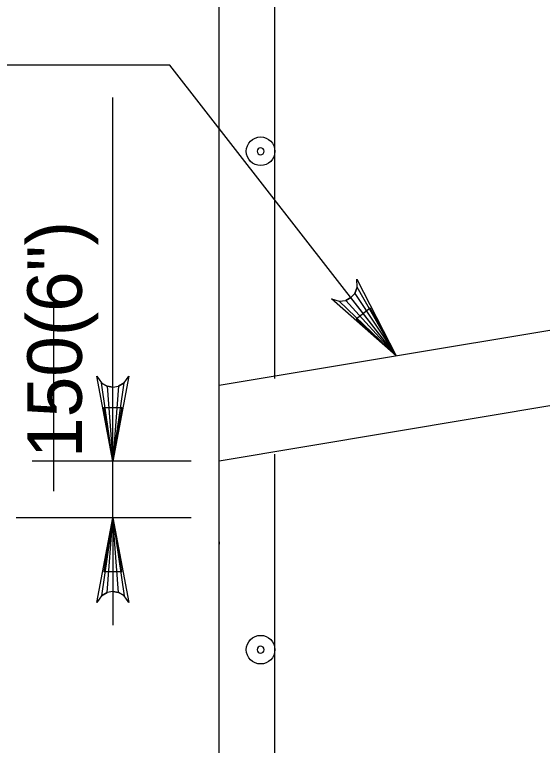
# Model space of a CAD drawing. Extents: x 179 to 454, y -271 to 54.
# Drawn here: x 237.093 to 238.254, y -116.594 to -114.986 of the extents above; entities that cross this region are included whole.
import ezdxf

# ---------------------------------------------------------------- set-up
doc = ezdxf.new("R2010")
doc.units = 0
for name, color, linetype in [('Level 3', 7, 'Continuous'), ('Level 4', 7, 'Continuous'), ('Level 41', 7, 'Continuous'), ('Level 6', 7, 'Continuous'), ('Level 9', 7, 'Continuous')]:
    doc.layers.add(name, color=color, linetype=linetype)

# ---------------------------------------------------------------- blocks, each defined once
blk = doc.blocks.new('B')
at = {"layer": 'Level 3'}
blk.add_circle((0, 0), 0.1066, dxfattribs=at)
for start, end in [(0, 180), (180, 0)]:
    blk.add_arc((0, 0), 0.026, start, end, dxfattribs=at)

msp = doc.modelspace()

# ---------------------------------------------------------------- linework, layer by layer
at = {"layer": 'Level 3'}
for p, q in [((237.4345, -115.0972), (237.0175, -115.0972)), ((237.9325, -115.737), (237.4345, -115.0972))]:
    msp.add_line(p, q, dxfattribs=at)
msp.add_lwpolyline([(237.8755, -115.6317), (237.8444, -115.6559), (237.9325, -115.737)], close=True, dxfattribs=at)
at = {"layer": 'Level 4'}
for p, q in [((237.3093, -115.732), (237.3093, -115.1686)), ((237.3093, -115.8501), (237.3093, -115.732)), ((237.4813, -115.9682), (237.1322, -115.9682)), ((237.3093, -116.093), (237.3093, -115.9682)), ((237.4813, -116.093), (237.0968, -116.093)), ((237.2805, -116.093), (237.1322, -116.093)), ((237.3093, -116.2111), (237.3093, -116.3293))]:
    msp.add_line(p, q, dxfattribs=at)
for points in [[(237.9325, -115.737), (237.7904, -115.6113), (237.8071, -115.6166), (237.8215, -115.6148), (237.8327, -115.6088), (237.8413, -115.5994), (237.8466, -115.5858), (237.8456, -115.5684), (237.9325, -115.737), (237.8466, -115.5858), (237.8413, -115.5994), (237.9325, -115.737), (237.8327, -115.6088), (237.8215, -115.6148), (237.9325, -115.737), (237.8071, -115.6166)], [(237.3093, -115.9682), (237.2744, -115.7818), (237.2843, -115.7961), (237.2968, -115.8035), (237.3093, -115.8057), (237.3218, -115.8035), (237.3343, -115.7961), (237.3442, -115.7818), (237.3093, -115.9682), (237.3343, -115.7961), (237.3218, -115.8035), (237.3093, -115.9682), (237.3093, -115.8057), (237.2968, -115.8035), (237.3093, -115.9682), (237.2843, -115.7961)], [(237.3093, -116.093), (237.3442, -116.2794), (237.3343, -116.2651), (237.3218, -116.2577), (237.3093, -116.2555), (237.2968, -116.2577), (237.2843, -116.2651), (237.2744, -116.2794), (237.3093, -116.093), (237.2843, -116.2651), (237.2968, -116.2577), (237.3093, -116.093), (237.3093, -116.2555), (237.3218, -116.2577), (237.3093, -116.093), (237.3343, -116.2651)]]:
    msp.add_lwpolyline(points, dxfattribs=at)
for points in [[(237.2897, -115.8501), (237.329, -115.8501), (237.3093, -115.9682)], [(237.2897, -116.2111), (237.329, -116.2111), (237.3093, -116.093)]]:
    msp.add_lwpolyline(points, close=True, dxfattribs=at)
at = {"layer": 'Level 41'}
msp.add_line((237.179, -115.6077), (237.179, -116.0344), dxfattribs=at)
at = {"layer": 'Level 6'}
for p, q in [((237.6654, -115.7867), (237.6654, -112.8203)), ((237.6654, -116.6579), (237.6654, -115.9529))]:
    msp.add_line(p, q, dxfattribs=at)
at = {"layer": 'Level 9'}
for p, q in [((237.5428, -117.5902), (237.5428, -112.1402)), ((238.5744, -115.63), (237.5428, -115.8019)), ((239.2674, -115.6807), (237.5428, -115.9682)), ((237.5428, -116.1457), (237.5428, -116.1512))]:
    msp.add_line(p, q, dxfattribs=at)

# ---------------------------------------------------------------- block references
at = {"layer": 'Level 3', "xscale": 0.29527500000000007, "yscale": 0.29527500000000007, "rotation": 90}
for p in [(237.6342, -115.2868), (237.6342, -116.3832)]:
    msp.add_blockref('B', p, dxfattribs=at)

# ---------------------------------------------------------------- texts
at = {"layer": 'Level 3'}
msp.add_text('150(6")', height=0.12, rotation=90, dxfattribs=at).set_placement((237.2411, -115.9612))

doc.saveas('drawing.dxf')
